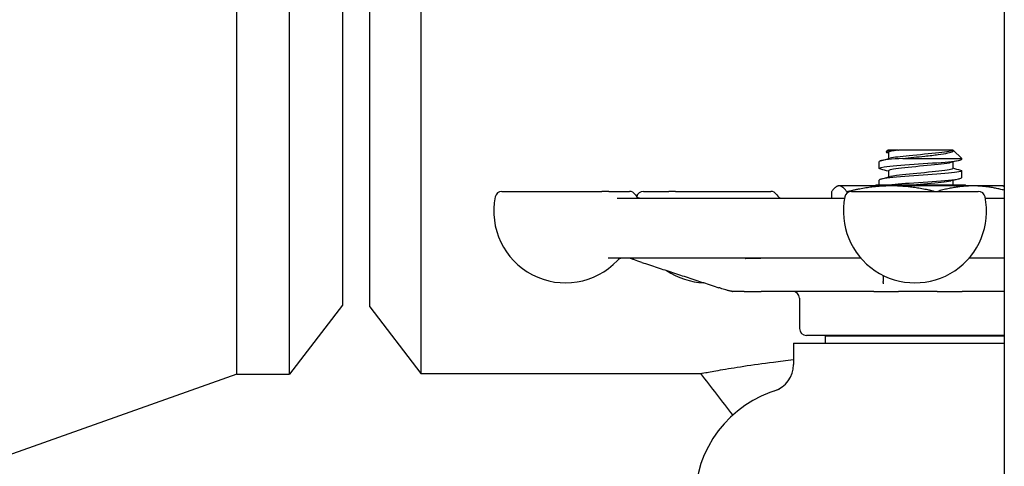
# Model space of a CAD drawing. Header units: inches. Extents: x 18 to 846, y -44 to 561.
# Tile 547 of 637: x 709.39 to 713.86, y 263.79 to 265.81. Entities that reach past the tile are written whole.
import ezdxf

# ---------------------------------------------------------------- set-up
doc = ezdxf.new("R2010")
doc.units = ezdxf.units.IN
doc.header["$LTSCALE"] = 24
doc.header["$MEASUREMENT"] = 0
doc.layers.add('Visible (ANSI)', color=7, linetype='Continuous', lineweight=30)

msp = doc.modelspace()

# ---------------------------------------------------------------- linework, layer by layer
at = {"layer": 'Visible (ANSI)'}
for p, q in [((713.86118, 294.4565), (713.86118, 260.36183)), ((710.37618, 264.204), (710.37618, 272.834)), ((710.6164, 264.204), (710.6164, 272.834)), ((711.21292, 272.8315), (711.21292, 264.2065)), ((710.85618, 272.5215), (710.85618, 264.5165)), ((710.98118, 264.5085), (710.98118, 272.5295)), ((713.33423, 265.22013), (713.32536, 265.21193)), ((713.37781, 265.22013), (713.33423, 265.22013)), ((713.37781, 265.22013), (713.38089, 265.22013)), ((713.62702, 265.22013), (713.38089, 265.22013)), ((713.62702, 265.22013), (713.62811, 265.22013)), ((713.62702, 265.22013), (713.62702, 265.22013)), ((713.62858, 265.21972), (713.66868, 265.18266)), ((713.33535, 265.20935), (713.33535, 265.18069)), ((713.40109, 265.18266), (713.66868, 265.18266)), ((713.66868, 265.17846), (713.66868, 265.18266)), ((713.29368, 265.13679), (713.29368, 265.16768)), ((713.62702, 265.16546), (713.62702, 265.13679)), ((713.29368, 265.06025), (713.29368, 265.08435)), ((713.33535, 265.12602), (713.33535, 265.09735)), ((713.66868, 265.09513), (713.66868, 265.12602)), ((713.10618, 265.05763), (713.10115, 265.05528)), ((713.11116, 265.05763), (713.10618, 265.05763)), ((713.34888, 265.05763), (713.11116, 265.05763)), ((713.27734, 265.06025), (713.27471, 265.05763)), ((713.68503, 265.06025), (713.27734, 265.06025)), ((713.71891, 265.05763), (713.34888, 265.05763)), ((713.62702, 265.08212), (713.62702, 265.06025)), ((713.68503, 265.06025), (713.68766, 265.05763)), ((713.85618, 265.05763), (713.71891, 265.05763)), ((713.85618, 265.05763), (713.86118, 265.0553)), ((711.58068, 265.03275), (712.03461, 265.03275)), ((712.06622, 265.03275), (712.03461, 265.03275)), ((712.06622, 265.03275), (712.15907, 265.03275)), ((712.10305, 265.0015), (713.13576, 265.0015)), ((712.22245, 265.03275), (712.33806, 265.03275)), ((712.36886, 265.03275), (712.33806, 265.03275)), ((712.36886, 265.03275), (712.80084, 265.03275)), ((713.07602, 265.03058), (713.07602, 265.0015)), ((713.1463, 265.03058), (713.1463, 265.02438)), ((713.16759, 265.03275), (713.74322, 265.03275)), ((713.77505, 265.0015), (713.86118, 265.0015)), ((713.21059, 264.729), (712.062, 264.729)), ((713.86118, 264.729), (713.70022, 264.729)), ((712.62686, 264.579), (712.62799, 264.579)), ((712.67964, 264.579), (712.62799, 264.579)), ((712.67964, 264.579), (712.75698, 264.579)), ((713.26818, 264.579), (712.75698, 264.579)), ((712.93118, 264.54775), (712.93118, 264.41025)), ((713.26818, 264.579), (713.38026, 264.579)), ((713.55566, 264.579), (713.38026, 264.579)), ((713.55566, 264.579), (713.66915, 264.579)), ((713.86118, 264.579), (713.66915, 264.579)), ((710.85618, 264.5165), (710.6164, 264.204)), ((710.98118, 264.5085), (711.21292, 264.2065)), ((713.86118, 264.379), (712.96243, 264.379)), ((713.86118, 264.37525), (713.04943, 264.37525)), ((713.04943, 264.344), (713.04943, 264.37525)), ((713.15618, 264.37525), (713.15618, 264.379)), ((713.80618, 264.37525), (713.80618, 264.379)), ((712.90368, 264.344), (713.86118, 264.344)), ((712.90368, 264.344), (712.90368, 264.24665)), ((710.37618, 264.204), (709.28618, 263.81677)), ((710.37618, 264.204), (710.6164, 264.204)), ((711.21292, 264.2065), (712.48406, 264.2065))]:
    msp.add_line(p, q, dxfattribs=at)
for centre, radius, start, end in [((711.8685, 264.94275), 0.325, 168.46304, 316.55016), ((711.58068, 265.0015), 0.03125, 90, 168.46304), ((712.15907, 265.0015), 0.03125, 30, 90), ((712.21319, 265.03275), 0.03125, 210, 250.57335), ((712.22245, 265.0015), 0.03125, 90, 165.07718), ((712.80084, 265.0015), 0.03125, 30, 90), ((712.85496, 265.03275), 0.03125, 210, 270), ((713.4554, 264.94275), 0.325, 168.46304, 11.53696), ((713.16759, 265.0015), 0.03125, 90, 168.46304), ((713.74322, 265.0015), 0.03125, 11.53696, 90), ((712.12713, 264.69775), 0.03125, 90, 136.55016), ((712.51027, 264.94275), 0.325, 235.93451, 267.72507), ((712.89993, 264.54775), 0.03125, 0, 90), ((712.96243, 264.41025), 0.03125, 180, 270), ((712.77868, 264.24665), 0.125, 288.15197, 0), ((712.98118, 263.629), 0.525, 105.80306, 180)]:
    msp.add_arc(centre, radius, start, end, dxfattribs=at)
for points, knots in [([(713.37781, 265.22013), (713.36863, 265.21928), (713.36044, 265.21844), (713.34559, 265.21669), (713.33928, 265.21577), (713.32758, 265.2135), (713.32437, 265.21217), (713.32542, 265.21012), (713.32693, 265.20941), (713.32953, 265.20871)], [-1.55032965, -1.55032965, -1.55032965, -1.55032965, -1.45779707, -1.45779707, -1.35502847, -1.35502847, -1.20046703, -1.20046703, -1.11667095, -1.11667095, -1.11667095, -1.11667095]), ([(713.62702, 265.22013), (713.62702, 265.21585), (713.6027, 265.21158), (713.56404, 265.20731), (713.52537, 265.20303), (713.47343, 265.19876), (713.4295, 265.19449), (713.38993, 265.19064), (713.35786, 265.18679), (713.34364, 265.18294)], [3.1415927, 3.1415927, 3.1415927, 3.1415927, 4.1081736, 4.1081736, 4.1081736, 5.0747039, 5.0747039, 5.0747039, 5.9450316, 5.9450316, 5.9450316, 5.9450316]), ([(713.40109, 265.18266), (713.41681, 265.18429), (713.4332, 265.18593), (713.46658, 265.18929), (713.48342, 265.191), (713.52176, 265.19507), (713.54256, 265.19742), (713.57858, 265.20218), (713.59366, 265.20453), (713.61628, 265.20929), (713.6239, 265.21164), (713.63047, 265.21605), (713.6307, 265.21806), (713.62811, 265.22013)], [-0.89666376, -0.89666376, -0.89666376, -0.89666376, -0.7697294, -0.7697294, -0.64162523, -0.64162523, -0.47009117, -0.47009117, -0.30597672, -0.30597672, -0.14928046, -0.14928046, -0.02134877, -0.02134877, -0.02134877, -0.02134877]), ([(713.30042, 265.13325), (713.28807, 265.13663), (713.29362, 265.14001), (713.31644, 265.1434), (713.34367, 265.14743), (713.39494, 265.15147), (713.45125, 265.1555), (713.50716, 265.15951), (713.56682, 265.16351), (713.60842, 265.16752), (713.64629, 265.17117), (713.66845, 265.17481), (713.66865, 265.17846)], [-12.8333548, -12.8333548, -12.8333548, -12.8333548, -12.0686207, -12.0686207, -12.0686207, -11.1558883, -11.1558883, -11.1558883, -10.2497289, -10.2497289, -10.2497289, -9.424778, -9.424778, -9.424778, -9.424778]), ([(713.40109, 265.18266), (713.3498, 265.17865), (713.31076, 265.17464), (713.29828, 265.17063), (713.29523, 265.16965), (713.29378, 265.16866), (713.29386, 265.16768)], [5.153766, 5.153766, 5.153766, 5.153766, 6.061332, 6.061332, 6.061332, 6.2831853, 6.2831853, 6.2831853, 6.2831853]), ([(713.66174, 265.12956), (713.67041, 265.12721), (713.67085, 265.12486), (713.66218, 265.12251), (713.64738, 265.1185), (713.60635, 265.11449), (713.55412, 265.11048), (713.50189, 265.10647), (713.4396, 265.10246), (713.39006, 265.09845), (713.34052, 265.09444), (713.3048, 265.09043), (713.29597, 265.08642), (713.29445, 265.08573), (713.29373, 265.08504), (713.29379, 265.08435)], [9.1577938, 9.1577938, 9.1577938, 9.1577938, 9.688944, 9.688944, 9.688944, 10.5960559, 10.5960559, 10.5960559, 11.5030786, 11.5030786, 11.5030786, 12.4100129, 12.4100129, 12.4100129, 12.5663706, 12.5663706, 12.5663706, 12.5663706]), ([(713.61847, 265.1632), (713.60972, 265.16082), (713.59455, 265.15843), (713.57439, 265.15605), (713.53828, 265.15178), (713.48716, 265.14751), (713.44194, 265.14324), (713.39672, 265.13897), (713.35867, 265.1347), (713.34334, 265.13043), (713.33806, 265.12896), (713.33553, 265.12749), (713.33561, 265.12602)], [9.7629316, 9.7629316, 9.7629316, 9.7629316, 10.3021816, 10.3021816, 10.3021816, 11.2680503, 11.2680503, 11.2680503, 12.2338185, 12.2338185, 12.2338185, 12.5663706, 12.5663706, 12.5663706, 12.5663706]), ([(713.62669, 265.13679), (713.62669, 265.13467), (713.62129, 265.13254), (713.61047, 265.13041), (713.58875, 265.12614), (713.5458, 265.12187), (713.4992, 265.1176), (713.45261, 265.11333), (713.40367, 265.10906), (713.3724, 265.10479), (713.35975, 265.10307), (713.35014, 265.10134), (713.3439, 265.09961)], [9.424778, 9.424778, 9.424778, 9.424778, 9.9057922, 9.9057922, 9.9057922, 10.8717023, 10.8717023, 10.8717023, 11.8375116, 11.8375116, 11.8375116, 12.228217, 12.228217, 12.228217, 12.228217]), ([(713.31779, 265.06025), (713.3418, 265.06369), (713.38249, 265.06713), (713.42919, 265.07057), (713.48363, 265.07458), (713.54505, 265.07858), (713.59098, 265.08259), (713.63876, 265.08676), (713.66856, 265.09093), (713.66868, 265.0951), (713.66868, 265.09511), (713.66868, 265.09512), (713.66868, 265.09513)], [-18.3374763, -18.3374763, -18.3374763, -18.3374763, -17.5597228, -17.5597228, -17.5597228, -16.6531776, -16.6531776, -16.6531776, -15.710016, -15.710016, -15.710016, -15.7079633, -15.7079633, -15.7079633, -15.7079633]), ([(713.61875, 265.07987), (713.61795, 265.07965), (713.6171, 265.07943), (713.61618, 265.07921), (713.59843, 265.07494), (713.55848, 265.07067), (713.51267, 265.0664), (713.49065, 265.06435), (713.46757, 265.0623), (713.44572, 265.06025)], [16.0461169, 16.0461169, 16.0461169, 16.0461169, 16.0959005, 16.0959005, 16.0959005, 17.061177, 17.061177, 17.061177, 17.5250052, 17.5250052, 17.5250052, 17.5250052]), ([(712.21537, 264.71062), (712.20366, 264.71447), (712.19196, 264.7184), (712.17779, 264.72359), (712.17401, 264.72503), (712.16906, 264.72711), (712.16796, 264.72759), (712.16665, 264.72813), (712.16642, 264.72822), (712.16599, 264.72838), (712.1658, 264.72845), (712.16532, 264.72862), (712.16511, 264.72869), (712.16435, 264.72891), (712.16443, 264.72887), (712.16441, 264.72887), (712.16442, 264.72887), (712.16428, 264.72888), (712.16422, 264.72889), (712.16407, 264.7289), (712.16403, 264.7289), (712.16391, 264.72891), (712.16383, 264.72891), (712.16367, 264.72892), (712.16361, 264.72892), (712.1635, 264.72893), (712.16346, 264.72893), (712.16338, 264.72893), (712.16334, 264.72893), (712.16322, 264.72894), (712.16314, 264.72894), (712.16291, 264.72895), (712.16277, 264.72895), (712.16214, 264.72897), (712.16174, 264.72897), (712.16063, 264.72899), (712.15997, 264.72899), (712.15881, 264.729), (712.15832, 264.729), (712.15757, 264.729), (712.15732, 264.729), (712.1569, 264.729), (712.15674, 264.729), (712.15652, 264.729), (712.15647, 264.729), (712.15641, 264.729), (712.15639, 264.729), (712.15637, 264.729), (712.15636, 264.729), (712.15635, 264.729), (712.15635, 264.729), (712.15635, 264.729), (712.15634, 264.729), (712.15627, 264.729), (712.15619, 264.729), (712.15604, 264.729), (712.15597, 264.729), (712.15589, 264.729)], [0, 0, 0, 0, 0.09783302, 0.09783302, 0.14162313, 0.14162313, 0.15242567, 0.15242567, 0.15485374, 0.15485374, 0.15729174, 0.15729174, 0.16221141, 0.16221141, 0.18189427, 0.18189427, 0.19158359, 0.19158359, 0.19522345, 0.19522345, 0.19643668, 0.19643668, 0.19765991, 0.19765991, 0.19827397, 0.19827397, 0.19857869, 0.19857869, 0.19888348, 0.19888348, 0.19950009, 0.19950009, 0.20073335, 0.20073335, 0.20566468, 0.20566468, 0.21536744, 0.21536744, 0.22297399, 0.22297399, 0.2267709, 0.2267709, 0.22919306, 0.22919306, 0.22979896, 0.22979896, 0.22995054, 0.22995054, 0.23002659, 0.23002659, 0.23004556, 0.23004556, 0.23006467, 0.23006467, 0.23063341, 0.23063341, 0.23120587, 0.23120587, 0.23120587, 0.23120587]), ([(712.68473, 264.72903), (712.68499, 264.72903), (712.68524, 264.72903), (712.68602, 264.72902), (712.68653, 264.72901), (712.68785, 264.72901), (712.68866, 264.72901), (712.68987, 264.729), (712.69028, 264.729), (712.691, 264.729), (712.6913, 264.729), (712.69169, 264.729), (712.69175, 264.729), (712.69183, 264.729), (712.69185, 264.729), (712.69188, 264.729), (712.6919, 264.729), (712.69192, 264.729), (712.69192, 264.729), (712.69212, 264.729), (712.69239, 264.729), (712.69293, 264.729), (712.69334, 264.729), (712.69501, 264.729), (712.69628, 264.729), (712.70142, 264.729), (712.70543, 264.729), (712.72185, 264.729), (712.73478, 264.729), (712.74903, 264.729), (712.75168, 264.729), (712.75441, 264.729), (712.75476, 264.729), (712.75512, 264.729), (712.75513, 264.729), (712.75516, 264.729), (712.75517, 264.729), (712.75518, 264.729), (712.75518, 264.729), (712.75552, 264.729), (712.75447, 264.72894), (712.75447, 264.72894)], [0.15132709, 0.15132709, 0.15132709, 0.15132709, 0.15384452, 0.15384452, 0.15920794, 0.15920794, 0.167935, 0.167935, 0.17229097, 0.17229097, 0.17555844, 0.17555844, 0.17617126, 0.17617126, 0.1763268, 0.1763268, 0.17648315, 0.17648315, 0.17650265, 0.17650265, 0.17800978, 0.17800978, 0.18298509, 0.18298509, 0.19791194, 0.19791194, 0.24271143, 0.24271143, 0.37704665, 0.37704665, 0.41030129, 0.41030129, 0.4153754, 0.4153754, 0.41561321, 0.41561321, 0.41576868, 0.41576868, 0.41578812, 0.41578812, 0.4208309, 0.4208309, 0.4208309, 0.4208309]), ([(712.68479, 264.729), (712.68496, 264.72892), (712.68513, 264.72884), (712.68543, 264.72869), (712.68557, 264.72862), (712.68581, 264.72851), (712.68592, 264.72846), (712.68611, 264.72837), (712.6862, 264.72833), (712.68641, 264.72824), (712.68649, 264.7282), (712.68657, 264.72817), (712.68658, 264.72817), (712.68658, 264.72817)], [0.0854103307, 0.0854103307, 0.0854103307, 0.0854103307, 0.0869570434, 0.0869570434, 0.0883064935, 0.0883064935, 0.08955692, 0.08955692, 0.0908083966, 0.0908083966, 0.0933376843, 0.0933376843, 0.0952654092, 0.0952654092, 0.0952654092, 0.0952654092]), ([(712.75011, 264.7276), (712.75011, 264.7276), (712.75013, 264.72761), (712.75018, 264.72764), (712.7502, 264.72766), (712.7502, 264.72766)], [0.4460529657, 0.4460529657, 0.4460529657, 0.4460529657, 0.4483243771, 0.4483243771, 0.4498113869, 0.4498113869, 0.4498113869, 0.4498113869]), ([(712.21537, 264.71062), (712.2387, 264.70295), (712.26203, 264.69528), (712.30869, 264.67994), (712.33202, 264.67227), (712.37869, 264.65695), (712.40202, 264.64929), (712.44869, 264.63397), (712.47203, 264.62631), (712.51871, 264.61101), (712.54205, 264.60337), (712.56539, 264.59572)], [0.6477885, 0.6477885, 0.6477885, 0.6477885, 0.84276542, 0.84276542, 1.03774233, 1.03774233, 1.23271925, 1.23271925, 1.42769616, 1.42769616, 1.62267307, 1.62267307, 1.62267307, 1.62267307]), ([(713.31022, 264.65198), (713.3103, 264.65027), (713.31039, 264.64855), (713.31084, 264.63919), (713.31122, 264.63154), (713.31159, 264.6239)], [1.23805144, 1.23805144, 1.23805144, 1.23805144, 1.28177388, 1.28177388, 1.47675079, 1.47675079, 1.47675079, 1.47675079]), ([(712.62678, 264.579), (712.62665, 264.579), (712.62652, 264.579), (712.62627, 264.579), (712.62615, 264.57901), (712.62603, 264.57901), (712.62602, 264.57901), (712.626, 264.57901), (712.626, 264.57901), (712.62598, 264.57901), (712.62597, 264.57901), (712.62595, 264.57901), (712.62594, 264.57901), (712.62592, 264.57901), (712.62591, 264.57901), (712.62581, 264.57901), (712.62576, 264.57901), (712.62509, 264.57903), (712.62445, 264.57908), (712.62381, 264.57915), (712.62365, 264.57917), (712.62337, 264.5792), (712.62327, 264.57921), (712.62307, 264.57924), (712.62298, 264.57925), (712.62276, 264.57928), (712.62264, 264.5793), (712.62243, 264.57932), (712.62236, 264.57933), (712.6222, 264.57936), (712.6221, 264.57937), (712.62183, 264.57941), (712.62165, 264.57944), (712.62124, 264.5795), (712.62101, 264.57953), (712.62008, 264.57967), (712.6195, 264.57977), (712.6181, 264.58002), (712.61732, 264.58017), (712.61475, 264.58072), (712.6127, 264.58123), (712.60871, 264.5823), (712.60694, 264.5828), (712.6025, 264.58407), (712.59972, 264.58489), (712.59311, 264.58688), (712.58921, 264.58809), (712.58128, 264.59058), (712.57722, 264.59188), (712.5706, 264.59402), (712.56799, 264.59487), (712.56539, 264.59572)], [0, 0, 0, 0, 0.00122231, 0.00122231, 0.00230901, 0.00230901, 0.00237775, 0.00237775, 0.00244701, 0.00244701, 0.0025157, 0.0025157, 0.00258392, 0.00258392, 0.00272034, 0.00272034, 0.00354092, 0.00354092, 0.01228147, 0.01228147, 0.01549515, 0.01549515, 0.01701717, 0.01701717, 0.01811254, 0.01811254, 0.01922099, 0.01922099, 0.0197672, 0.0197672, 0.02049279, 0.02049279, 0.02191629, 0.02191629, 0.02395188, 0.02395188, 0.03085274, 0.03085274, 0.04177756, 0.04177756, 0.06462441, 0.06462441, 0.08021365, 0.08021365, 0.10269736, 0.10269736, 0.13347416, 0.13347416, 0.16617499, 0.16617499, 0.18791332, 0.18791332, 0.18791332, 0.18791332]), ([(713.31318, 264.61328), (713.31318, 264.61328), (713.31317, 264.61331), (713.31312, 264.61351), (713.31304, 264.61382), (713.31274, 264.61503), (713.31245, 264.61628), (713.312, 264.61884), (713.31184, 264.62017), (713.31165, 264.62239), (713.31162, 264.62329), (713.31159, 264.6239)], [0.082459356, 0.082459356, 0.082459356, 0.082459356, 0.085031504, 0.085031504, 0.091293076, 0.091293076, 0.10394878, 0.10394878, 0.116310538, 0.116310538, 0.132247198, 0.132247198, 0.132247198, 0.132247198]), ([(712.48406, 264.2065), (712.48406, 264.2065), (712.49132, 264.20788), (712.52107, 264.21335), (712.54355, 264.21744), (712.60189, 264.22748), (712.6378, 264.23344), (712.71941, 264.24593), (712.7651, 264.25245), (712.84131, 264.26223), (712.87168, 264.2659), (712.90369, 264.26947)], [10.9398665, 10.9398665, 10.9398665, 10.9398665, 11.4132396, 11.4132396, 11.8866127, 11.8866127, 12.3599858, 12.3599858, 12.8333588, 12.8333588, 13.1141231, 13.1141231, 13.1141231, 13.1141231])]:
    msp.add_open_spline(points, degree=3, knots=knots, dxfattribs=at)
for points in [[(713.38089, 265.22013), (713.35222, 265.21654), (713.3357, 265.21294), (713.33544, 265.20935)], [(713.30033, 265.17122), (713.31477, 265.1751), (713.3292, 265.17899), (713.34361, 265.18294)], [(713.33535, 265.20712), (713.33341, 265.20765), (713.33147, 265.20818), (713.32953, 265.20871)], [(713.66204, 265.17492), (713.6476, 265.17105), (713.63317, 265.16715), (713.61876, 265.1632)], [(713.33535, 265.12379), (713.32369, 265.12697), (713.31201, 265.13012), (713.30033, 265.13325)], [(713.62702, 265.13902), (713.63868, 265.13584), (713.65036, 265.13269), (713.66204, 265.12956)], [(713.30033, 265.08789), (713.31477, 265.09176), (713.3292, 265.09566), (713.34361, 265.09961)], [(713.66204, 265.09159), (713.6476, 265.08771), (713.63317, 265.08382), (713.61876, 265.07987)], [(712.2028, 265.00328), (712.20565, 265.00227), (712.2081, 265.0015), (712.21034, 265.0015)], [(712.62888, 264.01824), (712.5806, 264.08099), (712.53232, 264.14374), (712.48406, 264.2065)]]:
    msp.add_open_spline(points, degree=3, dxfattribs=at)
for points, weights in [([(713.11116, 265.05763), (713.09485, 265.05763), (713.07602, 265.03058)], [1, 1.0379548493, 1]), ([(713.1463, 265.03058), (713.12747, 265.05763), (713.11116, 265.05763)], [1, 1.0379548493, 1]), ([(713.34888, 265.05763), (713.25486, 265.05763), (713.1463, 265.03058)], [1, 1.0379548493, 1]), ([(713.54259, 265.03275), (713.4393, 265.05763), (713.34888, 265.05763)], [1.0028933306, 1.03644839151, 1]), ([(713.71891, 265.05763), (713.64418, 265.05763), (713.55881, 265.03275)], [1, 1.03644839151, 1.0028933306]), ([(713.86118, 265.03772), (713.78622, 265.05763), (713.71891, 265.05763)], [1.00904495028, 1.03270669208, 1])]:
    msp.add_rational_spline(points, weights, degree=2, dxfattribs=at)

doc.saveas('drawing.dxf')
